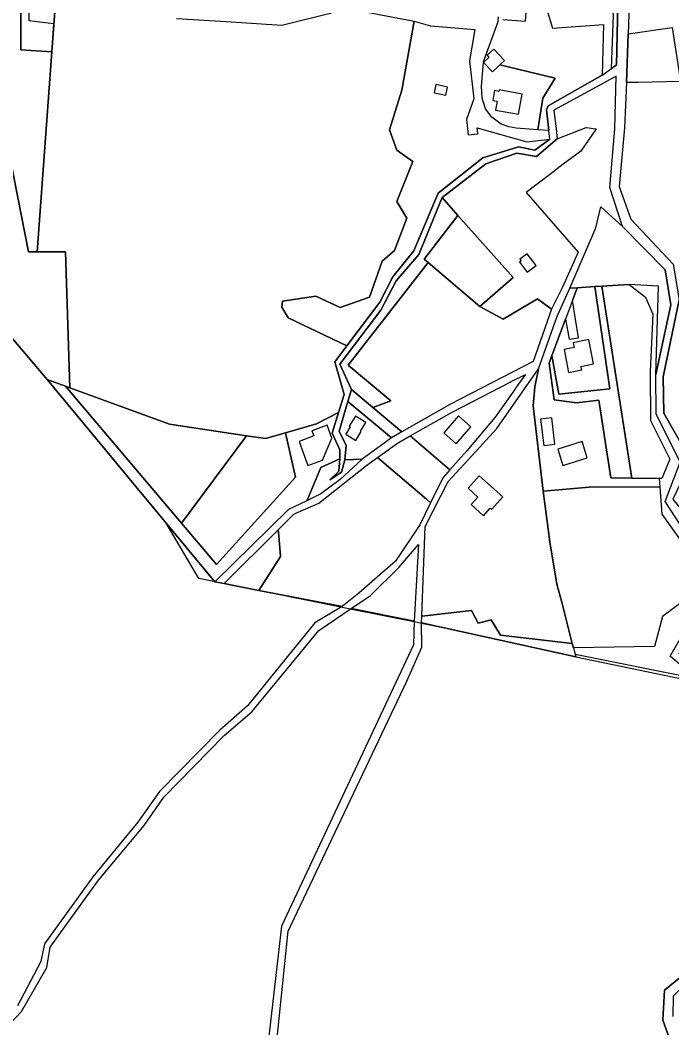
# Model space of a CAD drawing. Extents: x -477304 to -465429, y -1159113 to -1149210.
# Drawn here: x -474384.5 to -474089.5, y -1156274 to -1155818.1 of the extents above; entities that cross this region are included whole.
import ezdxf

# ---------------------------------------------------------------- set-up
doc = ezdxf.new("R2010")
doc.units = 0
for name, color, linetype in [('BPEJ_s', 7, 'Continuous'), ('orna_s', 7, 'Continuous'), ('PUPFL_s', 7, 'Continuous'), ('trav_porost_s', 7, 'Continuous'), ('voda_s', 7, 'Continuous'), ('zahrada_s', 7, 'Continuous')]:
    doc.layers.add(name, color=color, linetype=linetype)

msp = doc.modelspace()

# ---------------------------------------------------------------- linework, layer by layer
at = {"layer": 'BPEJ_s'}
for points in [[(-474078.42, -1156116.06), (-474133.32, -1156105.02), (-474133.02, -1156106.15), (-474188.43, -1156093.93), (-474202.77, -1156091.05), (-474204.12, -1156090.77), (-474206.11, -1156090.37), (-474235.05, -1156084.55), (-474239.27, -1156083.7), (-474303.67, -1156070.75), (-474318.51, -1156045.42), (-474372.17, -1155980.73), (-474364.01, -1155983.71), (-474361.91, -1155984.48), (-474364.01, -1155922.94), (-474376.71, -1155922.93), (-474370.09, -1155832.39), (-474369.16, -1155819.75), (-474375.62, -1155819.01), (-474380.34, -1155818.46), (-474380.34, -1155795.41)], [(-474380.34, -1155818.46), (-474380.34, -1155795.41)], [(-474078.42, -1156116.06), (-474133.32, -1156105.02), (-474133.02, -1156106.15), (-474188.43, -1156093.93), (-474202.77, -1156091.05), (-474204.12, -1156090.77), (-474206.11, -1156090.37), (-474235.05, -1156084.55), (-474239.27, -1156083.7), (-474303.67, -1156070.75), (-474318.51, -1156045.42), (-474372.17, -1155980.73), (-474364.01, -1155983.71), (-474361.91, -1155984.48), (-474364.01, -1155922.94), (-474376.71, -1155922.93), (-474370.09, -1155832.39), (-474369.16, -1155819.75), (-474375.62, -1155819.01), (-474380.34, -1155818.46)]]:
    msp.add_lwpolyline(points, dxfattribs=at)
at = {"layer": 'orna_s'}
for points in [[(-474146.1, -1155813.23), (-474143.55, -1155821.7), (-474126.6, -1155820.56), (-474120.5, -1155820.15), (-474121.07, -1155842.97), (-474145.43, -1155856.84), (-474146.28, -1155858.69), (-474145.17, -1155868.03), (-474150.19, -1155867.69), (-474147.9, -1155853.38), (-474142.32, -1155844.3), (-474167.39, -1155838.32), (-474165.27, -1155836.33), (-474170.13, -1155831.17), (-474173.17, -1155834.03), (-474172.28, -1155834.97), (-474174.13, -1155836.72), (-474174.7, -1155837.25), (-474174.66, -1155836.59), (-474168.16, -1155818.72), (-474168.02, -1155816.62)], [(-474166.07, -1155817.86), (-474155.72, -1155818.55), (-474155.44, -1155814.46)]]:
    msp.add_lwpolyline(points, dxfattribs=at)
for points in [[(-474170.93, -1155862.08), (-474173.89, -1155858.25), (-474175.35, -1155853.43), (-474175.67, -1155847.98), (-474174.7, -1155837.25), (-474170.72, -1155841.47), (-474168.31, -1155839.19), (-474167.39, -1155838.32), (-474142.32, -1155844.3), (-474147.9, -1155853.38), (-474150.19, -1155867.69), (-474160, -1155867.02), (-474163.33, -1155866.43), (-474166.73, -1155865.18)], [(-474157.21, -1155851.63), (-474167.68, -1155849.7), (-474167.8, -1155850.36), (-474169.78, -1155850), (-474170.59, -1155854.44), (-474168.61, -1155854.8), (-474169.34, -1155858.8), (-474158.86, -1155860.71)], [(-474099.26, -1155999.29), (-474090.47, -1156016.76), (-474094.08, -1156025.42), (-474095.26, -1156025.41), (-474107.67, -1156025.29), (-474121.14, -1155938.42), (-474108.81, -1155937.64), (-474101.46, -1155943.37), (-474098.2, -1155951.17), (-474099.36, -1155977.03)], [(-474311.51, -1156045.73), (-474281.98, -1156006.1), (-474273.39, -1156007.38), (-474264.4, -1156004.79), (-474259.79, -1156024.93), (-474295.63, -1156064.39)], [(-474093.83, -1156087.85), (-474097.37, -1156101.4), (-474134.07, -1156102.13), (-474134.57, -1156100.14), (-474139.26, -1156081.36), (-474141.55, -1156073.25), (-474144.72, -1156054.05), (-474147.81, -1156031.17), (-474125.17, -1156029.22), (-474095, -1156029.46), (-474093.99, -1156041.67), (-474081.49, -1156059.16), (-474080.26, -1156077.96)]]:
    msp.add_lwpolyline(points, close=True, dxfattribs=at)
at = {"layer": 'PUPFL_s'}
for points in [[(-474426.72, -1155855.91), (-474424.73, -1155838.61), (-474422.4, -1155826.75), (-474422.12, -1155774.37), (-474410, -1155774.55), (-474380.75, -1155922.93), (-474376.71, -1155922.93), (-474364.01, -1155922.94), (-474361.91, -1155984.48), (-474364.01, -1155983.71), (-474372.17, -1155980.73), (-474393.14, -1155956.01), (-474412.71, -1155933.72), (-474417.32, -1155893.14), (-474413.8, -1155874.13), (-474417.98, -1155873.85), (-474418.31, -1155865.06)], [(-474376.71, -1155922.93), (-474380.75, -1155922.93), (-474410, -1155774.55), (-474396.48, -1155781.19), (-474384.03, -1155793.44), (-474384.17, -1155831.49), (-474370.09, -1155832.39)], [(-474384.17, -1155831.49), (-474384.03, -1155793.44), (-474367.87, -1155802.05), (-474370.09, -1155832.39)], [(-474266.64, -1156060.73), (-474276.4, -1156076.09), (-474287.07, -1156074.01), (-474292.09, -1156073.03), (-474267.69, -1156048.63), (-474267.45, -1156051.44)]]:
    msp.add_lwpolyline(points, close=True, dxfattribs=at)
for points in [[(-474393.14, -1155956.01), (-474372.17, -1155980.73), (-474296.29, -1156072.21), (-474292.09, -1156073.03), (-474287.07, -1156074.01), (-474276.4, -1156076.09), (-474238.79, -1156083.42), (-474251.16, -1156090.72), (-474281.62, -1156128.33), (-474294.16, -1156139.39), (-474321.41, -1156167.01), (-474331.23, -1156180.95), (-474351.52, -1156205.66), (-474373.46, -1156236.05), (-474375.17, -1156243.93), (-474385.73, -1156264.08)], [(-474403.52, -1156287.08), (-474383.82, -1156266.63), (-474372.41, -1156246.71), (-474370.95, -1156237.56), (-474349.04, -1156207.16), (-474328.35, -1156182.39), (-474319.5, -1156169.58), (-474292.14, -1156141.73), (-474279.61, -1156130.98), (-474249.25, -1156094.17), (-474234.63, -1156084.27), (-474206.1, -1156090.09), (-474206.47, -1156100.74), (-474266.23, -1156228.06), (-474274.31, -1156298.93)], [(-474270.29, -1156299.09), (-474263.12, -1156230.32), (-474209.49, -1156117.1), (-474202.71, -1156101.81), (-474202.77, -1156090.77), (-474133.02, -1156106.15), (-474076.32, -1156117.85), (-474050.84, -1156171.12), (-474078.05, -1156232.64), (-474083.22, -1156249.04), (-474092.85, -1156257), (-474093.54, -1156270.48), (-474080.51, -1156306.81)]]:
    msp.add_lwpolyline(points, dxfattribs=at)
at = {"layer": 'trav_porost_s'}
for points in [[(-474229.11, -1155814.27), (-474206.22, -1155818.58), (-474211.67, -1155849.75), (-474217.29, -1155867.81), (-474213.95, -1155877), (-474206.79, -1155882.11), (-474214.04, -1155900.22), (-474209.39, -1155907.71), (-474215.07, -1155922.26), (-474220.69, -1155927.13), (-474226.29, -1155943.45), (-474239.6, -1155948.13), (-474250.72, -1155943.04), (-474265.66, -1155945.2), (-474266.06, -1155947.94), (-474263.19, -1155952.75), (-474236.55, -1155965.39), (-474242.04, -1155972.66), (-474237.9, -1155987.5), (-474240.37, -1155995.62), (-474250.29, -1156000.73), (-474264.4, -1156004.79), (-474273.39, -1156007.38), (-474281.98, -1156006.1), (-474316.85, -1156000.92), (-474361.91, -1155984.48), (-474364.01, -1155922.94), (-474376.71, -1155922.93), (-474370.09, -1155832.39), (-474367.87, -1155802.05)], [(-474313.65, -1155817.31), (-474291.16, -1155818.79), (-474266.11, -1155820.34), (-474243.61, -1155814.82)]]:
    msp.add_lwpolyline(points, dxfattribs=at)
for points in [[(-474177.4, -1155869.53), (-474177.68, -1155866.84), (-474155.2, -1155873.23), (-474144.71, -1155871.9), (-474151.51, -1155876.97), (-474158.96, -1155875.49), (-474175, -1155880.36), (-474195.27, -1155896.32), (-474206.26, -1155922.54), (-474215.82, -1155934.3), (-474221.65, -1155945.63), (-474236.55, -1155965.39), (-474263.19, -1155952.75), (-474266.06, -1155947.94), (-474265.66, -1155945.2), (-474250.72, -1155943.04), (-474239.6, -1155948.13), (-474226.29, -1155943.45), (-474220.69, -1155927.13), (-474215.07, -1155922.26), (-474209.39, -1155907.71), (-474214.04, -1155900.22), (-474206.79, -1155882.11), (-474213.95, -1155877), (-474217.29, -1155867.81), (-474211.67, -1155849.75), (-474206.22, -1155818.58), (-474198.78, -1155820.72), (-474178.62, -1155822.36), (-474181.08, -1155836.49), (-474179.12, -1155853.69), (-474182.43, -1155863.13), (-474181.73, -1155869.97)], [(-474109.31, -1155824.3), (-474089.38, -1155821.47), (-474085.68, -1155845.94), (-474104.91, -1155846.29), (-474110.05, -1155846.38)], [(-474191.03, -1155848.46), (-474196.34, -1155847.29), (-474197.14, -1155850.96), (-474191.83, -1155852.12)], [(-474236.04, -1155974.21), (-474216.67, -1155990.28), (-474224.81, -1155993.35), (-474234.56, -1155985.16), (-474239.79, -1155973.71), (-474221.17, -1155949.32), (-474214.24, -1155936.01), (-474204.03, -1155924.07), (-474193.4, -1155898.32), (-474186.44, -1155906.43), (-474201.64, -1155926.28), (-474199.81, -1155927.83)], [(-474161.34, -1155934.47), (-474176.49, -1155947.6), (-474199.81, -1155927.83), (-474201.64, -1155926.28), (-474186.44, -1155906.43)], [(-474224.81, -1155993.35), (-474216.67, -1155990.28), (-474236.04, -1155974.21), (-474199.81, -1155927.83), (-474176.49, -1155947.6), (-474165.88, -1155953.46), (-474150.28, -1155944.15), (-474143.96, -1155948.83), (-474152.29, -1155972.51), (-474189.76, -1155991.84), (-474211.72, -1156004.35)], [(-474141.6, -1155952.53), (-474135.68, -1155939.41), (-474132.34, -1155939.17), (-474134.5, -1155944.97), (-474137.64, -1155953.37), (-474143.81, -1155969.9), (-474145.09, -1155973.34), (-474142.76, -1155989.92), (-474132.62, -1155991.29), (-474122.56, -1155989.97), (-474117.08, -1156025.21), (-474107.67, -1156025.29), (-474095.26, -1156025.41), (-474095, -1156029.46), (-474125.17, -1156029.22), (-474147.81, -1156031.17), (-474152.36, -1155992.58), (-474151.56, -1155984.02), (-474149.82, -1155975.84)], [(-474117.64, -1155984.85), (-474124.38, -1155938.63), (-474121.14, -1155938.42), (-474107.67, -1156025.29), (-474117.08, -1156025.21), (-474122.56, -1155989.97), (-474132.62, -1155991.29), (-474142.76, -1155989.92), (-474145.09, -1155973.34), (-474143.81, -1155969.9), (-474140.69, -1155987.3)], [(-474134.5, -1155944.97), (-474132.34, -1155939.17), (-474124.38, -1155938.63), (-474117.64, -1155984.85), (-474140.69, -1155987.3), (-474143.81, -1155969.9), (-474137.64, -1155953.37), (-474136.01, -1155962.45), (-474131.81, -1155961.78)], [(-474084.29, -1156024.67), (-474080.69, -1156017.86), (-474093.09, -1155995.9), (-474093.46, -1155979.5), (-474086.25, -1155944.64), (-474074.59, -1155944.85), (-474072.31, -1155960.83), (-474073.06, -1155965.82), (-474077.2, -1155975.46), (-474080.32, -1155986.69), (-474080.98, -1155992.5), (-474080.33, -1155999.37), (-474076.18, -1156008.72), (-474067.6, -1156015.73), (-474066.93, -1156022.61), (-474076.61, -1156023.63)], [(-474136.29, -1155977.51), (-474130.34, -1155976.36), (-474130.65, -1155974.75), (-474124.99, -1155973.65), (-474127.12, -1155962.66), (-474134.19, -1155964.03), (-474133.76, -1155966.22), (-474138.33, -1155967.1)], [(-474182.24, -1156012.95), (-474189.93, -1156021.54), (-474207.91, -1156006.21), (-474188.99, -1155995.46), (-474162.74, -1155981.94), (-474162.2, -1155981.66), (-474155.78, -1155978.35), (-474159.91, -1155984.22), (-474160.26, -1155984.71), (-474169.47, -1155997.78)], [(-474151.56, -1155984.02), (-474152.36, -1155992.58), (-474147.81, -1156031.17), (-474144.72, -1156054.05), (-474141.55, -1156073.25), (-474139.26, -1156081.36), (-474134.57, -1156100.14), (-474167.1, -1156096.42), (-474171.26, -1156089.42), (-474177.22, -1156090.85), (-474180.15, -1156085.2), (-474202.65, -1156087.68), (-474201.14, -1156047.13), (-474190.71, -1156026.85), (-474180.04, -1156015.23), (-474168.8, -1156002.84), (-474157.91, -1155987.35), (-474157.56, -1155986.85), (-474149.82, -1155975.84)], [(-474248.39, -1156020.46), (-474253.73, -1156033.14), (-474254.78, -1156035.63), (-474257.62, -1156036.96), (-474263.03, -1156039.48), (-474296.29, -1156072.21), (-474372.17, -1155980.73), (-474364.01, -1155983.71), (-474311.51, -1156045.73), (-474295.63, -1156064.39), (-474259.79, -1156024.93), (-474264.4, -1156004.79), (-474250.29, -1156000.73), (-474240.37, -1155995.62), (-474243.2, -1156004.89), (-474239.74, -1156012.49), (-474239.83, -1156016.58)], [(-474316.85, -1156000.92), (-474281.98, -1156006.1), (-474311.51, -1156045.73), (-474364.01, -1155983.71), (-474361.91, -1155984.48)], [(-474224.81, -1155993.35), (-474211.72, -1156004.35), (-474216.45, -1156007.05), (-474236.13, -1155990.57), (-474234.56, -1155985.16)], [(-474192.78, -1156004.85), (-474187.14, -1156009.77), (-474180.45, -1156002.07), (-474186.1, -1155997.15)], [(-474147.4, -1156010.6), (-474142.44, -1156009.99), (-474143.9, -1155998.08), (-474148.93, -1155998.7)], [(-474251.54, -1156006.22), (-474258.24, -1156008.66), (-474254.26, -1156019.58), (-474247.56, -1156017.14), (-474243.44, -1156007.26), (-474245.58, -1156001.39), (-474252.39, -1156003.88)], [(-474200.62, -1156034.82), (-474222.71, -1156015.95), (-474213.76, -1156009.53), (-474207.91, -1156006.21), (-474189.93, -1156021.54), (-474193.24, -1156025.24), (-474198.7, -1156036.42)], [(-474138.87, -1156019.56), (-474127.87, -1156016.12), (-474130.17, -1156008.77), (-474141.17, -1156012.21)], [(-474238.79, -1156083.42), (-474276.4, -1156076.09), (-474266.64, -1156060.73), (-474267.45, -1156051.44), (-474267.69, -1156048.63), (-474260.77, -1156041.72), (-474259.63, -1156041.21), (-474249.3, -1156036.63), (-474227.62, -1156019.47), (-474222.71, -1156015.95), (-474200.62, -1156034.82), (-474198.7, -1156036.42), (-474203.56, -1156046.4), (-474214.66, -1156062.9), (-474231.12, -1156077.31)], [(-474248.4, -1156032.35), (-474254.78, -1156035.63), (-474253.73, -1156033.14), (-474248.39, -1156020.46), (-474239.83, -1156016.58), (-474240.25, -1156022.2), (-474244.29, -1156026.12), (-474239.06, -1156022.68), (-474237.59, -1156016.97), (-474229.63, -1156016.66), (-474239.64, -1156025.97)], [(-474174.78, -1156042.32), (-474171.69, -1156038.86), (-474171.03, -1156039.42), (-474166.02, -1156033.8), (-474176.73, -1156024.21), (-474181.76, -1156029.82), (-474177.28, -1156033.85), (-474180.38, -1156037.31)], [(-474234.63, -1156084.27), (-474225.94, -1156078.38), (-474213.16, -1156065.81), (-474204.11, -1156055.35), (-474206.1, -1156090.09)], [(-474134.07, -1156102.13), (-474133.02, -1156106.15), (-474202.77, -1156090.77), (-474202.65, -1156087.68), (-474180.15, -1156085.2), (-474177.22, -1156090.85), (-474171.26, -1156089.42), (-474167.1, -1156096.42), (-474134.57, -1156100.14)]]:
    msp.add_lwpolyline(points, close=True, dxfattribs=at)
at = {"layer": 'voda_s'}
for points in [[(-474108.58, -1155802.35), (-474109.31, -1155824.3), (-474110.05, -1155846.38), (-474110.96, -1155866.77), (-474113.38, -1155893.43), (-474108.08, -1155908.22), (-474088.88, -1155928.48), (-474086.25, -1155944.64), (-474093.46, -1155979.5), (-474093.09, -1155995.9), (-474080.69, -1156017.86), (-474084.29, -1156024.67), (-474089.05, -1156034.8), (-474063.61, -1156066.54), (-474063.14, -1156072.7), (-474086.34, -1156104.57), (-474072.35, -1156117.95), (-474048.4, -1156164.67), (-474045.74, -1156169.86), (-474063.43, -1156215.03), (-474076.05, -1156236.2), (-474079.39, -1156250.19), (-474088.95, -1156259.61), (-474089.05, -1156268.87)], [(-474234.56, -1155985.16), (-474236.13, -1155990.57), (-474240.07, -1156004.11), (-474236.98, -1156010.61), (-474237.59, -1156016.97), (-474239.06, -1156022.68), (-474244.29, -1156026.12), (-474240.25, -1156022.2), (-474239.83, -1156016.58), (-474239.74, -1156012.49), (-474243.2, -1156004.89), (-474240.37, -1155995.62), (-474237.9, -1155987.5), (-474242.04, -1155972.66), (-474236.55, -1155965.39), (-474221.65, -1155945.63), (-474215.82, -1155934.3), (-474206.26, -1155922.54), (-474195.27, -1155896.32), (-474175, -1155880.36), (-474158.96, -1155875.49), (-474151.51, -1155876.97), (-474144.71, -1155871.9), (-474145.17, -1155868.03), (-474146.28, -1155858.69), (-474145.43, -1155856.84), (-474121.07, -1155842.97), (-474116.91, -1155839.92), (-474114.65, -1155838.27), (-474113.98, -1155810.98)], [(-474076.32, -1156117.85), (-474090.35, -1156105.89), (-474069.92, -1156070.63), (-474092.55, -1156035.86), (-474085.74, -1156018.14), (-474096.66, -1155996.19), (-474096.85, -1155978.38), (-474090, -1155946.92), (-474092.54, -1155931.01), (-474111.91, -1155911.52), (-474117.63, -1155893.86), (-474115.36, -1155867.25), (-474114.78, -1155843.46), (-474116.43, -1155844.36), (-474120.47, -1155846.56), (-474142.91, -1155858.8), (-474141.91, -1155867.46), (-474141.41, -1155871.8), (-474150.74, -1155879.78), (-474159.62, -1155878.28), (-474173.76, -1155883.17), (-474193.4, -1155898.32), (-474204.03, -1155924.07), (-474214.24, -1155936.01), (-474221.17, -1155949.32), (-474239.79, -1155973.71), (-474234.56, -1155985.16)], [(-474080.51, -1156306.81), (-474093.54, -1156270.48), (-474092.85, -1156257), (-474083.22, -1156249.04)]]:
    msp.add_lwpolyline(points, dxfattribs=at)
at = {"layer": 'zahrada_s'}
for points in [[(-474115.89, -1155815.73), (-474124.26, -1155784.84), (-474122.13, -1155784.49), (-474116.15, -1155783.5), (-474116.98, -1155778.46), (-474113.37, -1155777.88), (-474113.35, -1155799.05), (-474113.98, -1155810.98), (-474114.65, -1155838.27), (-474116.91, -1155839.92)], [(-474176.49, -1155947.6), (-474161.34, -1155934.47), (-474186.44, -1155906.43), (-474193.4, -1155898.32), (-474173.76, -1155883.17), (-474159.62, -1155878.28), (-474150.74, -1155879.78), (-474141.41, -1155871.8), (-474128.3, -1155866.74), (-474123.76, -1155867.22), (-474130.7, -1155877.33), (-474133.08, -1155879.13), (-474138.64, -1155883.32), (-474144.97, -1155888.1), (-474155.47, -1155896.02), (-474132, -1155923.05), (-474138.96, -1155938.94), (-474143.96, -1155948.83), (-474150.28, -1155944.15), (-474165.88, -1155953.46)], [(-474096.85, -1155978.38), (-474095.63, -1155938.41), (-474108.81, -1155937.64), (-474121.14, -1155938.42), (-474124.38, -1155938.63), (-474132.34, -1155939.17), (-474135.68, -1155939.41), (-474123.91, -1155912.07), (-474121.74, -1155902.57), (-474111.91, -1155911.52), (-474092.54, -1155931.01), (-474090, -1155946.92)], [(-474150.93, -1155929.07), (-474155.03, -1155923.76), (-474158.25, -1155926.24), (-474157.68, -1155926.98), (-474158.51, -1155927.62), (-474154.98, -1155932.2)], [(-474236.13, -1155990.57), (-474216.45, -1156007.05), (-474229.63, -1156016.66), (-474237.59, -1156016.97), (-474236.98, -1156010.61), (-474240.07, -1156004.11)], [(-474235.05, -1156002.15), (-474237.09, -1156005.47), (-474232.56, -1156008.26), (-474230.11, -1156004.27), (-474230.37, -1156004.11), (-474227.96, -1156000.18), (-474232.74, -1155997.25), (-474235.56, -1156001.83)]]:
    msp.add_lwpolyline(points, close=True, dxfattribs=at)

doc.saveas('drawing.dxf')
